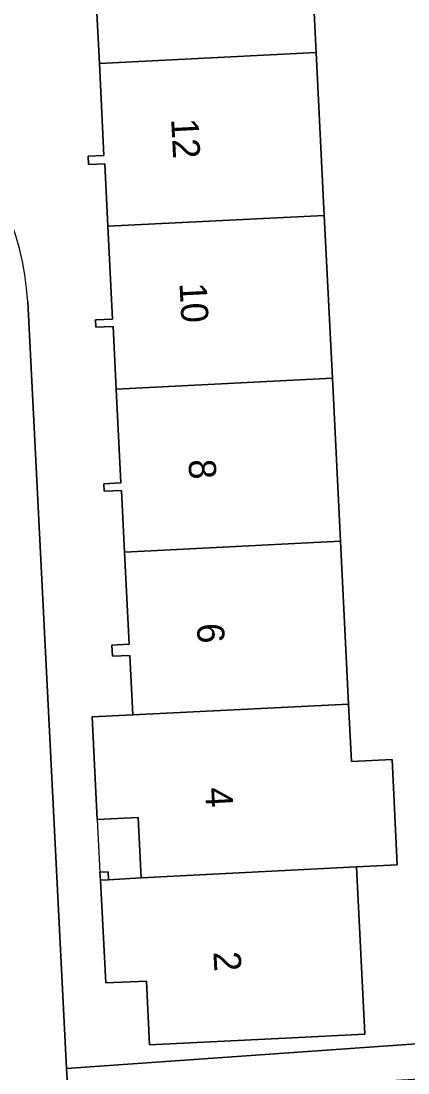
# Model space of a CAD drawing. Extents: x 161084 to 161928, y 385354 to 386522.
# Drawn here: x 161780.57 to 161794.81, y 386162.42 to 386201.12 of the extents above; entities that cross this region are included whole.
import ezdxf

# ---------------------------------------------------------------- set-up
doc = ezdxf.new("R2010")
doc.units = 0
for name, color, linetype in [('IMGEO_Erf', 7, 'Continuous'), ('IMGEO_Pand', 7, 'Continuous'), ('IMGEO_Pand_nummerreeks', 7, 'Continuous'), ('IMGEO_Pand_overbouw', 7, 'Continuous'), ('IMGEO_Voetpad_open', 7, 'Continuous')]:
    doc.layers.add(name, color=color, linetype=linetype)

msp = doc.modelspace()

# ---------------------------------------------------------------- linework, layer by layer
at = {"layer": 'IMGEO_Erf'}
for points in [[(161791.13, 386206.102), (161791.434, 386199.961), (161791.731, 386193.968), (161792.027, 386187.976), (161792.324, 386181.984), (161792.62, 386175.99), (161792.725, 386173.874), (161794.224, 386173.948), (161794.415, 386170.072), (161792.917, 386169.998), (161793.222, 386163.839), (161790.296, 386163.694), (161785.302, 386163.447), (161785.186, 386165.798), (161783.69, 386165.731), (161783.494, 386169.505), (161783.478, 386169.804), (161783.778, 386169.819), (161783.794, 386169.52), (161784.988, 386169.596), (161784.878, 386171.817), (161783.38, 386171.742), (161783.189, 386175.513), (161784.681, 386175.588), (161784.573, 386177.778), (161783.933, 386177.746), (161783.911, 386178.161), (161784.552, 386178.193), (161784.384, 386181.581), (161784.272, 386183.85), (161783.63, 386183.818), (161783.616, 386184.092), (161784.248, 386184.123), (161784.077, 386187.573), (161783.963, 386189.884), (161783.33, 386189.853), (161783.316, 386190.124), (161783.937, 386190.155), (161783.768, 386193.565), (161783.654, 386195.864), (161783.056, 386195.834), (161783.04, 386196.144), (161783.622, 386196.173), (161783.454, 386199.556), (161783.339, 386201.884)], [(161780.818, 386190.783), (161782.25, 386162.575), (161800.34, 386163.854)]]:
    msp.add_lwpolyline(points, dxfattribs=at)
msp.add_arc((161770.992, 386190.281), 9.839, 2.9274, 92.8446, dxfattribs=at)
at = {"layer": 'IMGEO_Pand'}
for points in [[(161791.13, 386206.102), (161789.096, 386206.002), (161783.157, 386205.708), (161783.332, 386202.174), (161782.74, 386202.145), (161782.755, 386201.856), (161783.339, 386201.884), (161783.454, 386199.556), (161791.434, 386199.961)], [(161791.731, 386193.968), (161791.434, 386199.961), (161783.454, 386199.556), (161783.622, 386196.173), (161783.04, 386196.144), (161783.056, 386195.834), (161783.654, 386195.864), (161783.768, 386193.565)], [(161783.768, 386193.565), (161783.937, 386190.155), (161783.316, 386190.124), (161783.33, 386189.853), (161783.963, 386189.884), (161784.077, 386187.573), (161792.027, 386187.976), (161791.731, 386193.968)], [(161792.324, 386181.984), (161792.027, 386187.976), (161784.077, 386187.573), (161784.248, 386184.123), (161783.616, 386184.092), (161783.63, 386183.818), (161784.272, 386183.85), (161784.384, 386181.581)], [(161784.384, 386181.581), (161784.552, 386178.193), (161783.911, 386178.161), (161783.933, 386177.746), (161784.573, 386177.778), (161784.681, 386175.588), (161792.62, 386175.99), (161792.324, 386181.984)], [(161783.189, 386175.513), (161783.38, 386171.742), (161784.878, 386171.817), (161784.988, 386169.596), (161792.917, 386169.998), (161794.415, 386170.072), (161794.224, 386173.948), (161792.725, 386173.874), (161792.62, 386175.99), (161784.681, 386175.588)], [(161783.494, 386169.505), (161783.794, 386169.52), (161783.778, 386169.819), (161783.478, 386169.804)], [(161783.69, 386165.731), (161785.186, 386165.798), (161785.302, 386163.447), (161790.296, 386163.694), (161793.222, 386163.839), (161792.917, 386169.998), (161784.988, 386169.596), (161783.794, 386169.52), (161783.494, 386169.505)]]:
    msp.add_lwpolyline(points, close=True, dxfattribs=at)
at = {"layer": 'IMGEO_Pand_overbouw'}
msp.add_lwpolyline([(161783.794, 386169.52), (161784.988, 386169.596), (161784.878, 386171.817), (161783.38, 386171.742), (161783.478, 386169.804), (161783.778, 386169.819)], close=True, dxfattribs=at)
at = {"layer": 'IMGEO_Voetpad_open'}
for points in [[(161783.408, 386139.775), (161782.928, 386149.235), (161782.296, 386161.673), (161782.29, 386161.789), (161782.25, 386162.575), (161780.818, 386190.783)], [(161800.34, 386163.854), (161782.25, 386162.575), (161782.29, 386161.789), (161782.296, 386161.673), (161794.359, 386162.145), (161798.616, 386162.385)]]:
    msp.add_lwpolyline(points, dxfattribs=at)
msp.add_arc((161770.992, 386190.281), 9.839, 2.9274, 92.8446, dxfattribs=at)

# ---------------------------------------------------------------- texts
at = {"layer": 'IMGEO_Pand_nummerreeks'}
for s, p in [('12', (161786.096, 386197.517)), ('10', (161786.402, 386191.474)), ('8', (161786.732, 386184.976)), ('6', (161787.038, 386178.942)), ('4', (161787.345, 386172.905)), ('2', (161787.651, 386166.87))]:
    msp.add_text(s, height=1, rotation=272.9056, dxfattribs=at).set_placement(p)

doc.saveas('drawing.dxf')
